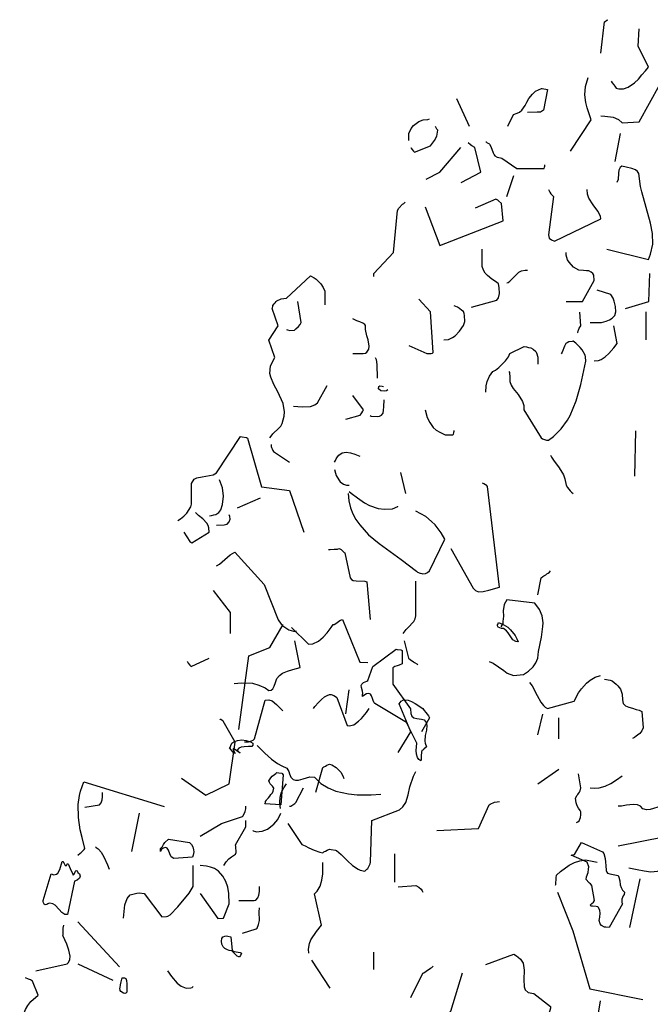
# Model space of a CAD drawing. Header units: metres. Extents: x 104013 to 108981, y 427946 to 428479.
# Tile 328 of 330: x 108968.22 to 108970.3, y 428300.81 to 428304.07. Entities that reach past the tile are written whole.
import ezdxf

# ---------------------------------------------------------------- set-up
doc = ezdxf.new("R2010")
doc.units = ezdxf.units.M
doc.layers.add('N-WE-GR-BOOM-SD', color=90, linetype='Continuous', lineweight=25)

# ---------------------------------------------------------------- blocks, each defined once
blk = doc.blocks.new('SGR-BOOM_S02_G_ZIJ-D')
at = {"flags": 128}
for points in [[(0.0455, 10.3933), (0.0611, 10.5223), (0.0644, 10.5234), (0.0711, 10.5289), (0.0744, 10.5301), (0.0744, 10.5312)], [(0.0889, 10.2776), (0.0933, 10.2698), (0.0989, 10.262), (0.1034, 10.2565), (0.1089, 10.2487), (0.12, 10.2454), (0.1401, 10.2454), (0.159, 10.252), (0.1845, 10.2698), (0.2012, 10.2854), (0.2157, 10.3032), (0.2301, 10.3199), (0.2424, 10.3354), (0.2001, 10.4222), (0.2046, 10.4934)], [(-0.079, 9.9885), (0.0066, 10.1175), (-0.0101, 10.1675), (-0.0156, 10.1886), (-0.0201, 10.2209), (-0.0179, 10.2554), (-0.0067, 10.2921)], [(-0.3381, 10.0908), (-0.3148, 10.1397), (-0.2992, 10.1453), (-0.2903, 10.1486), (-0.2803, 10.1575), (-0.267, 10.1764), (-0.2592, 10.1909), (-0.2514, 10.2053), (-0.2369, 10.2242), (-0.2236, 10.2353), (-0.1991, 10.2476), (-0.1958, 10.2465), (-0.1747, 10.2431), (-0.1902, 10.1575), (-0.2036, 10.1497), (-0.2169, 10.1486), (-0.257, 10.1475)], [(0.0455, 10.1341), (0.0622, 10.133), (0.0967, 10.1286), (0.1189, 10.1186), (0.1334, 10.1052), (0.2046, 10.1097), (0.2902, 10.2632)], [(-0.5494, 10.2053), (-0.4972, 10.0919)], [(-0.7474, 10.0318), (-0.7474, 10.0607), (-0.7374, 10.0819), (-0.7274, 10.0941), (-0.7051, 10.1108), (-0.6873, 10.1175), (-0.6684, 10.1186), (-0.6618, 10.1219)], [(-0.7385, 10.004), (-0.7374, 10.0007), (-0.7341, 9.9962), (-0.7274, 9.9885), (-0.724, 9.984), (-0.6573, 10.0107), (-0.6406, 10.0329), (-0.6306, 10.0507), (-0.6273, 10.0752), (-0.6306, 10.0797), (-0.634, 10.0852), (-0.6373, 10.0897)], [(0.1045, 9.9451), (0.1267, 10.0607)], [(-0.6751, 9.8728), (-0.6184, 9.9017), (-0.5316, 10.004)], [(-0.5305, 9.8595), (-0.4494, 9.9017), (-0.4738, 10.004), (-0.4872, 10.0107), (-0.4927, 10.014), (-0.5016, 10.0229)], [(-0.4293, 10.0274), (-0.4271, 10.0263), (-0.4238, 10.0229), (-0.4171, 10.0196), (-0.4138, 10.0174), (-0.4082, 10.0074), (-0.3993, 9.9818), (-0.3949, 9.9729), (-0.3915, 9.9696), (-0.3826, 9.964), (-0.3682, 9.9607), (-0.3626, 9.9595), (-0.3003, 9.9162), (-0.188, 9.9173), (-0.1869, 9.9217), (-0.1858, 9.9262), (-0.1847, 9.9295), (-0.1847, 9.9317)], [(0.07, 9.5837), (0.2424, 9.5414), (0.2513, 9.5625), (0.2602, 9.6048), (0.2591, 9.6482), (0.2513, 9.6904), (0.2335, 9.7549), (0.2146, 9.8205), (0.209, 9.8417), (0.2023, 9.8962), (0.1968, 9.9039), (0.189, 9.9106), (0.1734, 9.9173), (0.1501, 9.9228), (0.1323, 9.9262), (0.1256, 9.9206), (0.12, 9.9095), (0.1189, 9.8973), (0.1178, 9.8717), (0.1123, 9.8583)], [(-0.3426, 9.8016), (-0.3137, 9.8873)], [(-0.1702, 9.8294), (-0.1647, 9.8183), (-0.1602, 9.8116), (-0.1569, 9.8083), (-0.1502, 9.8016), (-0.1702, 9.6426), (-0.1669, 9.6293), (-0.158, 9.6215), (-0.1458, 9.617), (0.0455, 9.7082), (0.0444, 9.7204), (0.0333, 9.7405), (0.0144, 9.766), (-0.0034, 9.7938), (-0.009, 9.8105), (-0.0112, 9.8294)], [(-0.8909, 9.4702), (-0.8909, 9.4836), (-0.8097, 9.5703), (-0.7941, 9.7438), (-0.7885, 9.7527), (-0.773, 9.7694), (-0.7674, 9.7727), (-0.7619, 9.7772)], [(-0.6796, 9.7583), (-0.6184, 9.5992), (-0.3571, 9.7004), (-0.3648, 9.7727), (-0.376, 9.7827), (-0.3793, 9.7861), (-0.3871, 9.7905), (-0.4727, 9.7527)], [(-0.4883, 9.3434), (-0.3837, 9.3735), (-0.376, 9.3824), (-0.3726, 9.4002), (-0.3737, 9.4246), (-0.3771, 9.4402), (-0.3849, 9.4469), (-0.4038, 9.4591), (-0.4227, 9.4747), (-0.4316, 9.4847), (-0.4382, 9.4969), (-0.4438, 9.5125), (-0.4438, 9.5837)], [(-0.0979, 9.3679), (-0.0301, 9.3679), (0.0177, 9.4547), (0.0166, 9.4758), (0.0133, 9.4836), (0.0066, 9.4891), (-0.0034, 9.4936), (-0.0134, 9.4947), (-0.0256, 9.4958), (-0.0446, 9.4969), (-0.0668, 9.5091), (-0.0846, 9.5292), (-0.0913, 9.5392), (-0.0979, 9.5581), (-0.0979, 9.5692)], [(-0.3426, 9.4446), (-0.337, 9.4458), (-0.3292, 9.4513), (-0.3014, 9.4802), (-0.2925, 9.488), (-0.2814, 9.4936), (-0.2659, 9.4969), (-0.257, 9.4969)], [(0.1478, 9.339), (0.2435, 9.3679), (0.2479, 9.4836)], [(-1.3201, 8.8041), (-1.3146, 8.8119), (-1.3079, 8.8208), (-1.2834, 8.8441), (-1.2756, 8.853), (-1.2701, 8.8641), (-1.2612, 8.8942), (-1.2601, 8.912), (-1.2656, 8.9464), (-1.2879, 8.9942), (-1.3046, 9.0243), (-1.3168, 9.0543), (-1.3201, 9.0699), (-1.3179, 9.1021), (-1.3001, 9.1355), (-1.3246, 9.2078), (-1.2868, 9.2667), (-1.3112, 9.3379), (-1.3101, 9.3412), (-1.309, 9.3468), (-1.3079, 9.3512), (-1.3034, 9.3579), (-1.299, 9.3624), (-1.2945, 9.3668), (-1.2912, 9.3701), (-1.2734, 9.3779), (-1.2623, 9.3801), (-1.2523, 9.3813), (-1.1522, 9.4736), (-1.1377, 9.4658), (-1.1288, 9.4602), (-1.1099, 9.4402), (-1.0999, 9.4257), (-1.0933, 9.4102), (-1.0933, 9.3535)], [(0.0022, 9.2812), (0.0222, 9.2801), (0.0489, 9.2812), (0.0678, 9.2856), (0.0811, 9.2912), (0.0922, 9.299), (0.1034, 9.3101), (0.1078, 9.3245), (0.1067, 9.3468), (0.1011, 9.369), (0.0967, 9.3813), (0.0878, 9.3968), (0.0311, 9.4146)], [(-1.2523, 9.2523), (-1.2478, 9.25), (-1.2378, 9.2478), (-1.2189, 9.2489), (-1.2134, 9.2545), (-1.2022, 9.2645), (-1.1956, 9.2723), (-1.1911, 9.2812), (-1.2045, 9.3679)], [(-0.7474, 9.1855), (-0.6729, 9.1522), (-0.654, 9.1533), (-0.6495, 9.1544), (-0.6462, 9.1566), (-0.6573, 9.3245), (-0.7051, 9.3768)], [(-0.6017, 9.2089), (-0.5828, 9.21), (-0.5661, 9.2189), (-0.5561, 9.2256), (-0.5372, 9.2445), (-0.5216, 9.2678), (-0.5161, 9.2845), (-0.5172, 9.309), (-0.5183, 9.3179), (-0.5216, 9.3257), (-0.5283, 9.3301), (-0.5383, 9.339), (-0.5461, 9.3434), (-0.5595, 9.349)], [(-0.0501, 9.2378), (-0.049, 9.2389), (-0.0479, 9.2456), (-0.0468, 9.2489), (-0.0434, 9.2567), (-0.039, 9.2623), (-0.0368, 9.2667), (-0.0412, 9.3234)], [(0.2335, 9.2089), (0.2335, 9.3245)], [(-0.9776, 9.1522), (-0.9353, 9.1522), (-0.9264, 9.1544), (-0.9198, 9.1588), (-0.912, 9.17), (-0.9109, 9.1833), (-0.9153, 9.2089), (-0.9209, 9.2256), (-0.9264, 9.2511), (-0.9253, 9.2678), (-0.9287, 9.2723), (-0.9365, 9.2778), (-0.9498, 9.2834), (-0.9609, 9.2878), (-0.9776, 9.2956)], [(0.0177, 9.1221), (0.0366, 9.1233), (0.0478, 9.1277), (0.0633, 9.1388), (0.0789, 9.1533), (0.0989, 9.1766), (0.1134, 9.1944), (0.0989, 9.2667)], [(-0.3337, 9.0788), (-0.3315, 9.0743), (-0.3304, 9.0532), (-0.3292, 9.0365), (-0.3237, 9.022), (-0.3159, 9.0087), (-0.2959, 8.9831), (-0.2781, 8.9542), (-0.2725, 8.9375), (-0.2714, 8.9197), (-0.2002, 8.8041), (-0.1947, 8.8007), (-0.1913, 8.7985), (-0.1791, 8.7952), (-0.1702, 8.7952), (-0.1502, 8.8096), (-0.1179, 8.8419), (-0.0924, 8.8775), (-0.0813, 8.8964), (-0.0557, 8.9575), (-0.0368, 9.0243), (-0.0156, 9.121), (-0.0179, 9.1388), (-0.019, 9.1455), (-0.0312, 9.1677), (-0.039, 9.1777), (-0.0579, 9.1955), (-0.069, 9.2033), (-0.0724, 9.2022), (-0.0868, 9.2011), (-0.0935, 9.1966), (-0.099, 9.1933), (-0.1046, 9.1833), (-0.1135, 9.1577), (-0.1179, 9.1511)], [(-0.4293, 8.9931), (-0.4282, 9.0198), (-0.4238, 9.0376), (-0.4138, 9.0587), (-0.4004, 9.0788), (-0.3893, 9.0843), (-0.3748, 9.0943), (-0.3482, 9.1221), (-0.3359, 9.1388), (-0.3292, 9.1522), (-0.2703, 9.1811), (-0.2614, 9.18), (-0.2525, 9.1777), (-0.2436, 9.1755), (-0.2336, 9.17), (-0.2225, 9.1611), (-0.2192, 9.1555), (-0.2147, 9.1377), (-0.2136, 9.1255), (-0.2136, 9.1088)], [(-0.8864, 9.1366), (-0.882, 9.1277), (-0.8786, 9.1066), (-0.8775, 9.051)], [(-1.2234, 8.9353), (-1.2045, 8.9342), (-1.1845, 8.9331), (-1.1522, 8.9342), (-1.1344, 8.9409), (-1.1233, 8.9487), (-1.0844, 9.0209)], [(-0.8341, 9.002), (-0.8397, 8.9987), (-0.8475, 8.9976), (-0.8631, 8.9987), (-0.872, 9.0065), (-0.8708, 9.0165), (-0.8664, 9.0198), (-0.8575, 9.0176), (-0.8519, 9.0165)], [(-1.0065, 8.8819), (-0.9476, 8.8975), (-0.9431, 8.9031), (-0.9409, 8.9075), (-0.9365, 8.9142), (-0.9342, 8.9197), (-0.9776, 8.9787)], [(-0.9064, 8.8964), (-0.902, 8.8942), (-0.8775, 8.893), (-0.8686, 8.8942), (-0.8597, 8.8975), (-0.853, 8.9064), (-0.8508, 8.9186), (-0.8497, 8.9331), (-0.8486, 8.962)], [(-0.6796, 8.9197), (-0.6707, 8.8886), (-0.6595, 8.8675), (-0.6462, 8.8475), (-0.634, 8.8363), (-0.6195, 8.8274), (-0.5973, 8.8174), (-0.5672, 8.8174), (-0.5628, 8.8196), (-0.5617, 8.8252), (-0.5606, 8.8285), (-0.5595, 8.8319), (-0.5595, 8.8341)], [(0.1857, 8.6462), (0.1901, 8.833)], [(-1.7005, 8.4627), (-1.6893, 8.4704), (-1.676, 8.4816), (-1.6638, 8.4938), (-1.6471, 8.5194), (-1.6437, 8.5305), (-1.6437, 8.6161), (-1.6326, 8.6339), (-1.6215, 8.6395), (-1.6004, 8.6439), (-1.5548, 8.6517), (-1.5414, 8.6595), (-1.4413, 8.8096), (-1.4347, 8.8085), (-1.4169, 8.8052), (-1.4124, 8.803), (-1.3546, 8.6017), (-1.2389, 8.5872), (-1.18, 8.4148)], [(-1.3157, 8.7763), (-1.3146, 8.7685), (-1.3135, 8.764), (-1.3112, 8.7585), (-1.3079, 8.7518), (-1.3057, 8.7474), (-1.2389, 8.704)], [(-1.0543, 8.704), (-1.0499, 8.7107), (-1.0466, 8.7173), (-1.041, 8.7262), (-1.0365, 8.7329), (-1.0221, 8.7418), (-1.0054, 8.7451), (-0.9876, 8.7429), (-0.9698, 8.7374), (-0.9498, 8.7285)], [(-0.1613, 8.7329), (-0.158, 8.7251), (-0.1502, 8.7118), (-0.1257, 8.6806), (-0.1079, 8.6517), (-0.1024, 8.635), (-0.0968, 8.6095), (-0.0924, 8.5995), (-0.0868, 8.5928), (-0.0813, 8.585), (-0.0757, 8.5794), (-0.069, 8.5739)], [(-1.0543, 8.674), (-1.0499, 8.6584), (-1.0466, 8.6484), (-1.0365, 8.6306), (-1.0299, 8.6228), (-1.0165, 8.6128), (-1.0043, 8.6083), (-0.9932, 8.6083)], [(-0.7808, 8.6606), (-0.7607, 8.575)], [(-1.5703, 8.4827), (-1.5615, 8.4838), (-1.5526, 8.486), (-1.5437, 8.4882), (-1.5359, 8.4927), (-1.5314, 8.496), (-1.5236, 8.5071), (-1.5159, 8.5294), (-1.5125, 8.5639), (-1.5159, 8.5983), (-1.5281, 8.6306)], [(-0.9932, 8.5828), (-0.9843, 8.5761), (-0.9587, 8.5561), (-0.9298, 8.5361), (-0.9087, 8.5249), (-0.8731, 8.5127), (-0.8475, 8.5094), (-0.8141, 8.5116), (-0.8041, 8.5149), (-0.7986, 8.5183), (-0.7952, 8.5194), (-0.7919, 8.5205), (-0.7919, 8.5216)], [(-0.5739, 8.347), (-0.4816, 8.1835), (-0.4716, 8.1735), (-0.4594, 8.1691), (-0.4393, 8.1702), (-0.4171, 8.1757), (-0.3726, 8.188), (-0.4216, 8.6028), (-0.426, 8.6083), (-0.4304, 8.6106), (-0.4371, 8.615), (-0.4427, 8.6172)], [(-1.4547, 8.5149), (-1.3591, 8.5572)], [(-0.9976, 8.5739), (-0.9943, 8.5438), (-0.9876, 8.516), (-0.9776, 8.4905), (-0.9654, 8.4671), (-0.9498, 8.4449), (-0.9131, 8.4037), (-0.8697, 8.3681), (-0.7785, 8.3025), (-0.7151, 8.2536), (-0.7107, 8.2503), (-0.7007, 8.2458), (-0.6929, 8.2436), (-0.6896, 8.2425), (-0.6784, 8.2436), (-0.6751, 8.2458), (-0.6695, 8.248), (-0.6618, 8.2558), (-0.5984, 8.3859), (-0.6139, 8.4115), (-0.6384, 8.4449), (-0.6529, 8.4593), (-0.6773, 8.4793), (-0.7185, 8.5016)], [(-1.676, 8.4148), (-1.6504, 8.377), (-1.6426, 8.3715), (-1.5715, 8.4148), (-1.5726, 8.4326), (-1.5759, 8.4426), (-1.5815, 8.4527), (-1.597, 8.4693), (-1.6148, 8.4838), (-1.6282, 8.496)], [(-1.5414, 8.4438), (-1.5092, 8.4449), (-1.5036, 8.446), (-1.497, 8.4482), (-1.4892, 8.4582), (-1.4847, 8.4682), (-1.4858, 8.4793), (-1.4892, 8.486)], [(-1.0788, 8.3426), (-1.0721, 8.3437), (-1.0554, 8.3448), (-1.041, 8.3448), (-1.0365, 8.347), (-1.0321, 8.3459), (-1.0265, 8.3426), (-1.0199, 8.337), (-1.0143, 8.3314), (-1.011, 8.3292), (-0.9887, 8.2269), (-0.9832, 8.2191), (-0.9765, 8.2158), (-0.9643, 8.2136), (-0.9287, 8.2124), (-0.9198, 8.2091), (-0.9064, 8.0545)], [(-1.5414, 8.2758), (-1.5292, 8.2825), (-1.507, 8.3025), (-1.4847, 8.3214), (-1.4647, 8.3325), (-1.3446, 8.1991), (-1.2868, 8.0534), (-1.2745, 8.0356), (-1.2667, 8.0278), (-1.2423, 8.0112), (-1.2234, 8.0067), (-1.21, 8.0056)], [(-0.2136, 8.1557), (-0.2002, 8.2258), (-0.1936, 8.2313), (-0.1891, 8.2347), (-0.1813, 8.2391), (-0.1769, 8.2425), (-0.1713, 8.2458), (-0.1658, 8.2503), (-0.1613, 8.2558)], [(-1.5548, 8.1735), (-1.4847, 8.0834), (-1.4847, 7.9967)], [(-0.7708, 7.9967), (-0.7585, 8.0123), (-0.7463, 8.0234), (-0.7307, 8.0412), (-0.7263, 8.0456), (-0.7207, 8.0567), (-0.7185, 8.069), (-0.7185, 8.2124)], [(-0.4149, 7.881), (-0.3993, 7.8733), (-0.3771, 7.8588), (-0.3548, 7.8432), (-0.3404, 7.8332), (-0.3148, 7.8232), (-0.2736, 7.8277), (-0.2525, 7.841), (-0.2336, 7.8588), (-0.2225, 7.8755), (-0.2136, 7.8944), (-0.2114, 7.9222), (-0.1991, 7.9811), (-0.1936, 8.0256), (-0.1925, 8.0401), (-0.1958, 8.069), (-0.2069, 8.0957), (-0.2269, 8.1213), (-0.3426, 8.1357), (-0.3537, 8.1168), (-0.3571, 8.0901), (-0.3559, 8.0679), (-0.3582, 8.0456), (-0.3593, 8.0378), (-0.3671, 8.0245)], [(-1.2315, 8.0208), (-1.1614, 7.953), (-1.1436, 7.9541), (-1.1203, 7.9641), (-1.1002, 7.9808), (-1.0836, 7.9997), (-1.068, 8.0208), (-1.0591, 8.0342), (-1.0558, 8.0342), (-1.0446, 8.0408), (-1.0357, 8.0475), (-1.0291, 8.0509), (-1.0213, 8.0542), (-0.949, 7.8774), (-0.9156, 7.8763)], [(-1.4494, 7.6005), (-1.4072, 7.9041), (-1.3204, 7.9385), (-1.2659, 8.0342)], [(-0.3807, 8.0342), (-0.3796, 8.0342), (-0.3785, 8.0375), (-0.3774, 8.0386), (-0.3763, 8.042), (-0.3574, 8.0342), (-0.3385, 8.0219), (-0.3273, 8.0119), (-0.3084, 7.9875), (-0.3006, 7.9741), (-0.2951, 7.9619), (-0.3051, 7.963), (-0.3173, 7.9708), (-0.3284, 7.9864), (-0.3362, 7.9997), (-0.3429, 8.0075), (-0.3562, 8.0164), (-0.364, 8.0175), (-0.3718, 8.0197), (-0.3785, 8.0231), (-0.3807, 8.0275), (-0.3807, 8.0342), (-0.3807, 8.0342)], [(-1.468, 7.7898), (-1.438, 7.7932), (-1.3924, 7.791), (-1.3657, 7.7832), (-1.3401, 7.7721), (-1.3246, 7.7609), (-1.3146, 7.762), (-1.3079, 7.7676), (-1.3023, 7.7787), (-1.2968, 7.7943), (-1.2912, 7.8099), (-1.2812, 7.8232), (-1.2679, 7.8321), (-1.2478, 7.841), (-1.2256, 7.8477), (-1.1956, 7.8555), (-1.2178, 7.9667)], [(-0.9379, 7.745), (-0.9368, 7.7484), (-0.9379, 7.7584), (-0.9423, 7.7728), (-0.9434, 7.7817), (-0.9412, 7.7873), (-0.9334, 7.794), (-0.9268, 7.7973), (-0.9201, 7.7995), (-0.9156, 7.8017), (-0.8956, 7.8607), (-0.7989, 7.9319), (-0.7955, 7.9308), (-0.78, 7.9285), (-0.7744, 7.9263), (-0.7744, 7.8718), (-0.7866, 7.8651), (-0.7955, 7.8629), (-0.8044, 7.8596), (-0.8133, 7.8551), (-0.8133, 7.7873), (-0.7399, 7.685), (-0.7388, 7.6661), (-0.7344, 7.655), (-0.7266, 7.6483), (-0.7132, 7.6449), (-0.6943, 7.6427), (-0.6832, 7.6394), (-0.6754, 7.6294), (-0.6721, 7.6171), (-0.6743, 7.5971), (-0.6788, 7.5749), (-0.681, 7.5515), (-0.6799, 7.5437), (-0.6743, 7.5282), (-0.6843, 7.5193), (-0.6888, 7.5148), (-0.6932, 7.5137), (-0.6943, 7.507), (-0.6954, 7.4915), (-0.6954, 7.4759), (-0.6977, 7.4703), (-0.7054, 7.4759), (-0.711, 7.4837), (-0.7155, 7.4981), (-0.7166, 7.5126), (-0.7155, 7.5282), (-0.7132, 7.5437), (-0.7566, 7.6294), (-0.8867, 7.7072), (-0.8901, 7.7106), (-0.8945, 7.7195), (-0.8967, 7.7283), (-0.9012, 7.7395), (-0.9056, 7.7461), (-0.9123, 7.7484), (-0.9212, 7.7473), (-0.9323, 7.7406), (-0.9379, 7.7361), (-0.9379, 7.745), (-0.9379, 7.745)], [(-0.7663, 7.9667), (-0.7485, 7.8944), (-0.7418, 7.8888), (-0.7274, 7.8799), (-0.7229, 7.8766), (-0.714, 7.871), (-0.7096, 7.8666)], [(-1.6615, 7.881), (-1.6604, 7.8799), (-1.6593, 7.8766), (-1.6582, 7.8733), (-1.6515, 7.8655), (-1.646, 7.8599), (-1.5715, 7.8944)], [(-0.2481, 7.7943), (-0.2381, 7.7809), (-0.2169, 7.7398), (-0.2025, 7.7131), (-0.1902, 7.6987), (-0.1836, 7.692), (-0.1747, 7.6864), (-0.0646, 7.7164), (-0.0457, 7.7509), (-0.0345, 7.7676), (-0.0134, 7.791), (0.0022, 7.8043), (0.0222, 7.8154), (0.0444, 7.8232)], [(0.0611, 7.8076), (0.0845, 7.8043), (0.0933, 7.801), (0.1089, 7.7876), (0.1167, 7.7798), (0.1267, 7.7665), (0.1345, 7.7465), (0.1356, 7.722), (0.1378, 7.7076), (0.1478, 7.6975), (0.1612, 7.692), (0.1768, 7.6886), (0.1923, 7.6831), (0.2046, 7.6797), (0.2146, 7.6742), (0.2201, 7.6064), (0.2157, 7.5941), (0.2068, 7.583), (0.1979, 7.5763), (0.1912, 7.573), (0.1845, 7.5674), (0.1768, 7.563)], [(-1.1403, 7.6872), (-1.1347, 7.695), (-1.1203, 7.7117), (-1.108, 7.7239), (-1.0947, 7.735), (-1.0847, 7.7406), (-1.0747, 7.745), (-1.068, 7.7439), (-1.0569, 7.7406), (-1.0491, 7.7361), (-1.0446, 7.7317), (-1.0013, 7.6171), (-0.9935, 7.6149), (-0.9735, 7.6194), (-0.9546, 7.6338), (-0.9423, 7.6449), (-0.9223, 7.6705), (-0.9112, 7.6872)], [(-1.0065, 7.6642), (-0.9932, 7.7643)], [(-1.4258, 7.5485), (-1.4091, 7.5496), (-1.3969, 7.553), (-1.3891, 7.5563), (-1.3835, 7.5619), (-1.3401, 7.7209), (-1.3246, 7.7231), (-1.3112, 7.7187), (-1.2934, 7.7031), (-1.2667, 7.6775)], [(-0.7908, 7.5051), (-0.7385, 7.5908), (-0.7863, 7.7064), (-0.7785, 7.7176), (-0.7685, 7.722), (-0.7496, 7.7209), (-0.7352, 7.7153), (-0.7207, 7.7076), (-0.6896, 7.6864), (-0.684, 7.6786), (-0.6762, 7.6697), (-0.6718, 7.6631), (-0.6662, 7.6564), (-0.6618, 7.6486), (-0.6951, 7.5908)], [(-0.2136, 7.5774), (-0.1936, 7.6631)], [(-0.128, 7.5619), (-0.128, 7.6475)], [(-1.686, 7.3984), (-1.5848, 7.3283), (-1.4892, 7.3761), (-1.4636, 7.5474), (-1.5136, 7.6342), (-1.5181, 7.6375), (-1.5225, 7.6408), (-1.5259, 7.6419), (-1.527, 7.643)], [(-1.4772, 7.5437), (-1.4695, 7.5493), (-1.4539, 7.5549), (-1.4361, 7.5571), (-1.4183, 7.5549), (-1.4005, 7.5493), (-1.3916, 7.5437), (-1.3905, 7.5348), (-1.3949, 7.5304), (-1.4094, 7.5293), (-1.4272, 7.5282), (-1.4394, 7.5271), (-1.4483, 7.5226), (-1.455, 7.5148), (-1.4439, 7.5026), (-1.4706, 7.5215), (-1.4739, 7.5204), (-1.4639, 7.5015), (-1.4695, 7.5048), (-1.4728, 7.507), (-1.4872, 7.5237), (-1.485, 7.5259), (-1.4817, 7.5337), (-1.4784, 7.5404), (-1.4772, 7.5437), (-1.4772, 7.5437)], [(-1.3724, 7.5341), (-1.3413, 7.5029), (-1.3135, 7.4773), (-1.289, 7.4596), (-1.2712, 7.4495), (-1.2501, 7.4406), (-1.2423, 7.4262), (-1.2401, 7.4173), (-1.2334, 7.4028), (-1.2245, 7.3939), (-1.2145, 7.3906), (-1.2022, 7.3906), (-1.1833, 7.3962), (-1.1555, 7.4039), (-1.1366, 7.4028), (-1.1099, 7.3773), (-1.0799, 7.3584), (-1.0477, 7.345), (-0.9965, 7.3339), (-0.9598, 7.3306), (-0.902, 7.3306), (-0.8631, 7.3328)], [(-1.1314, 7.3413), (-1.1025, 7.4425), (-1.098, 7.4459), (-1.0913, 7.4492), (-1.0858, 7.4525), (-1.0791, 7.4548), (-1.0747, 7.457), (-1.0647, 7.4537), (-1.0469, 7.4437), (-1.028, 7.4236), (-1.0191, 7.4081), (-1.0157, 7.3981)], [(-1.3338, 7.3113), (-1.326, 7.318), (-1.3204, 7.3247), (-1.316, 7.3313), (-1.3104, 7.3391), (-1.3071, 7.3458), (-1.3049, 7.358), (-1.3093, 7.3658), (-1.3126, 7.3691), (-1.3193, 7.3758), (-1.3227, 7.3814), (-1.3249, 7.388), (-1.3171, 7.4003), (-1.3115, 7.407), (-1.3015, 7.4147), (-1.296, 7.4181), (-1.2915, 7.4225), (-1.2837, 7.4214), (-1.2715, 7.4192), (-1.2659, 7.4125), (-1.2759, 7.2891), (-1.3416, 7.2935), (-1.3393, 7.2991), (-1.3382, 7.3024), (-1.3349, 7.308), (-1.3338, 7.3113), (-1.3338, 7.3113)], [(-1.247, 7.2112), (-1.1892, 7.1256), (-1.1747, 7.1189), (-1.1603, 7.1111), (-1.138, 7.1011), (-1.1147, 7.0933), (-1.1014, 7.0911), (-1.098, 7.0945), (-1.0947, 7.0956), (-1.0913, 7.0978), (-1.0836, 7.1011), (-1.0747, 7.1056), (-1.068, 7.1045), (-1.0502, 7.1022), (-1.0457, 7.1), (-1.0257, 7.0844), (-1.0001, 7.0578), (-0.9801, 7.0388), (-0.9557, 7.0233), (-0.9479, 7.0188), (-0.929, 7.0144), (-0.9256, 7.0177), (-0.9201, 7.0233), (-0.9167, 7.0266), (-0.9112, 7.0366), (-0.9067, 7.0455), (-0.9045, 7.0522), (-0.9001, 7.2246), (-0.7855, 7.2679), (-0.7711, 7.2813), (-0.7599, 7.2991), (-0.7499, 7.3302), (-0.7421, 7.3636), (-0.7277, 7.407), (-0.7177, 7.427)], [(-0.2136, 7.375), (-0.128, 7.4362)], [(-0.0546, 7.216), (-0.049, 7.2182), (-0.0434, 7.2227), (-0.0379, 7.2371), (-0.0368, 7.2471), (-0.0368, 7.2605), (-0.0401, 7.266), (-0.0457, 7.2749), (-0.0512, 7.285), (-0.0557, 7.2972), (-0.059, 7.3161), (-0.0523, 7.3283), (-0.049, 7.3317), (-0.0457, 7.3361), (-0.0423, 7.3417), (-0.039, 7.3472), (-0.0368, 7.3595), (-0.0457, 7.4173)], [(0.0022, 7.3595), (0.0211, 7.3572), (0.0389, 7.3584), (0.0633, 7.3661), (0.0878, 7.3773), (0.1111, 7.3917), (0.1334, 7.4084)], [(-2.1134, 7.0811), (-2.1045, 7.0889), (-2.1, 7.0922), (-2.0945, 7.0978), (-2.0878, 7.1045), (-2.0844, 7.1089), (-2.0956, 7.1534), (-2.1033, 7.1856), (-2.1111, 7.2368), (-2.1122, 7.2902), (-2.1067, 7.3269), (-2.1022, 7.3458), (-2.0889, 7.3836), (-1.7575, 7.2824)], [(-1.2768, 7.2738), (-1.279, 7.2927), (-1.2801, 7.2994), (-1.2779, 7.3205), (-1.2723, 7.3406), (-1.2634, 7.3595), (-1.2523, 7.375)], [(-1.2389, 7.2827), (-1.2345, 7.2838), (-1.2256, 7.2894), (-1.2178, 7.2939), (-1.2134, 7.2983), (-1.1811, 7.3595)], [(-2.0844, 7.2791), (-2.0244, 7.2891), (-2.0177, 7.2969), (-2.0133, 7.3102), (-2.0122, 7.3213), (-2.0122, 7.3402)], [(-1.6085, 7.159), (-1.5206, 7.2112), (-1.4339, 7.2401), (-1.4305, 7.2435), (-1.4227, 7.2613), (-1.4205, 7.2724), (-1.4205, 7.2835)], [(-0.6317, 7.1826), (-0.4594, 7.1915), (-0.4149, 7.2883), (-0.4115, 7.2916), (-0.3926, 7.2994), (-0.3826, 7.3016), (-0.3726, 7.3027)], [(0.1178, 7.1193), (0.3058, 7.1571), (0.3391, 7.2316), (0.338, 7.2405), (0.3358, 7.2494), (0.3336, 7.2583), (0.3313, 7.2672), (0.3291, 7.2727), (0.3202, 7.2816), (0.3147, 7.2838), (0.2946, 7.2827), (0.2502, 7.2694), (0.2346, 7.2683), (0.219, 7.2727), (0.2101, 7.2827), (0.1979, 7.2883), (0.179, 7.2905), (0.1512, 7.2872), (0.1312, 7.2827), (0.1178, 7.2827)], [(-1.8909, 7.0956), (-1.8587, 7.2546)], [(-1.3905, 7.1823), (-1.3894, 7.1812), (-1.3805, 7.179), (-1.3772, 7.1779), (-1.3527, 7.1801), (-1.3304, 7.189), (-1.3038, 7.209), (-1.2871, 7.229), (-1.2748, 7.2546)], [(-1.5106, 7.0377), (-1.5006, 7.0533), (-1.4895, 7.0655), (-1.4795, 7.0744), (-1.4628, 7.0856), (-1.4594, 7.0922), (-1.4606, 7.1167), (-1.4628, 7.1234), (-1.4205, 7.1979), (-1.4205, 7.2246)], [(-2.0411, 7.1156), (-2.0388, 7.1145), (-2.0377, 7.1122), (-2.03, 7.1078), (-2.0288, 7.1056), (-2.0166, 7.0933), (-2.0055, 7.0744), (-1.991, 7.0411), (-1.9844, 7.0233)], [(-1.7719, 7.1089), (-1.7675, 7.1122), (-1.7642, 7.1167), (-1.7597, 7.1245), (-1.7542, 7.1334), (-1.7386, 7.1467), (-1.6518, 7.1334), (-1.6441, 7.1256), (-1.6385, 7.1156), (-1.6363, 7.1034), (-1.6352, 7.0945), (-1.6374, 7.0811), (-1.6407, 7.0722), (-1.7175, 7.0667), (-1.7286, 7.0744), (-1.7341, 7.0867), (-1.7397, 7.1011), (-1.7441, 7.11), (-1.7508, 7.1122), (-1.7608, 7.11), (-1.7686, 7.1045), (-1.7719, 7.0967), (-1.7719, 7.1089), (-1.7719, 7.1089)], [(-0.076, 7.0811), (-0.0704, 7.0822), (-0.066, 7.0833), (-0.0627, 7.0844), (-0.0337, 7.1334), (0.053, 7.0945), (0.0586, 7.0878), (0.0641, 7.0678), (0.0652, 7.0522), (0.0664, 7.0377), (0.0686, 7.0177), (0.0708, 7.011), (0.0741, 7.0066), (0.083, 7.0044), (0.1175, 6.9977), (0.1208, 6.9899), (0.1242, 6.9755), (0.1264, 6.9588), (0.1297, 6.9477), (0.1353, 6.9365), (0.1442, 6.9276), (0.142, 6.9187), (0.1386, 6.9132), (0.1331, 6.8987), (0.132, 6.8921), (0.1331, 6.8854), (0.1353, 6.8798), (0.0797, 6.782), (0.0664, 6.7831), (0.0608, 6.7842), (0.0486, 6.7909), (0.043, 6.7975), (0.0397, 6.8109), (0.0419, 6.8253), (0.043, 6.842), (0.0419, 6.8531), (0.0363, 6.8654), (0.033, 6.8676), (0.0263, 6.8687), (0.0119, 6.8698), (0.0063, 6.8709), (0.0018, 6.8743), (0.0085, 6.882), (0.0152, 6.8876), (0.0196, 6.8932), (0.0085, 6.9554), (0.003, 6.9621), (-0.0004, 6.9655), (-0.0037, 6.9688), (-0.0148, 6.9799), (-0.0126, 6.991), (-0.007, 7.0088), (-0.0048, 7.0233), (-0.0037, 7.0333), (-0.0104, 7.0522), (-0.076, 7.0811)], [(-0.8041, 6.9702), (-0.8041, 7.0859)], [(0.1612, 7.0281), (0.1957, 7.0225), (0.2246, 7.0169), (0.2524, 7.0125), (0.2802, 7.0147), (0.2891, 7.0181), (0.3091, 7.0314), (0.3147, 7.0403), (0.3191, 7.0559), (0.318, 7.0848), (0.3147, 7.1026), (0.3102, 7.1137)], [(-2.2568, 6.8932), (-2.2235, 7.0044), (-2.2123, 6.9999), (-2.2012, 7.0022), (-2.1957, 7.0066), (-2.1879, 7.0222), (-2.1779, 7.0544), (-2.1756, 7.0555), (-2.1712, 7.05), (-2.1656, 7.0377), (-2.1601, 7.0377), (-2.1567, 7.0466), (-2.1523, 7.0422), (-2.1423, 7.0188), (-2.1367, 7.0088), (-2.1334, 6.9988), (-2.1289, 7.0022), (-2.1234, 7.0144), (-2.12, 7.0177), (-2.1167, 7.0166), (-2.1134, 7.0088), (-2.1067, 7.0044), (-2.1033, 6.9944), (-2.1067, 6.9866), (-2.1167, 6.9777), (-2.1278, 6.9743), (-2.1567, 6.8364), (-2.1667, 6.8364), (-2.179, 6.8442), (-2.1912, 6.8565), (-2.2068, 6.8743), (-2.2168, 6.8798), (-2.229, 6.8832), (-2.2346, 6.882), (-2.2379, 6.8798), (-2.2412, 6.8776), (-2.249, 6.8754), (-2.2501, 6.8776), (-2.2524, 6.8787), (-2.2557, 6.8843), (-2.2568, 6.8898), (-2.2568, 6.8932), (-2.2568, 6.8932)], [(-1.9254, 6.8209), (-1.9199, 6.8765), (-1.9098, 6.9021), (-1.8976, 6.9176), (-1.8865, 6.9199), (-1.8698, 6.9243), (-1.8598, 6.9254), (-1.8398, 6.9221), (-1.7664, 6.8264), (-1.7475, 6.8276), (-1.7419, 6.8287), (-1.7319, 6.8353), (-1.7008, 6.8676), (-1.6541, 6.9243), (-1.6374, 6.9521), (-1.6374, 7.0377)], [(-1.6085, 6.9221), (-1.5351, 6.8198), (-1.5117, 6.8209), (-1.4884, 6.8798), (-1.4895, 6.9232), (-1.4939, 6.9488), (-1.5028, 6.9721), (-1.5151, 6.9944), (-1.5328, 7.0144), (-1.5495, 7.0255), (-1.5651, 7.0311), (-1.5829, 7.0355), (-1.6085, 7.0377)], [(-1.1603, 6.6763), (-1.1614, 6.693), (-1.157, 6.7163), (-1.1514, 6.7319), (-1.128, 6.7653), (-1.1069, 6.792), (-1.1358, 6.921), (-1.1258, 6.9321), (-1.1136, 6.9532), (-1.1058, 6.9777), (-1.1014, 7.0033), (-1.1025, 7.0511)], [(-0.1413, 6.9569), (-0.1402, 6.9602), (-0.1391, 6.9869), (-0.1369, 6.9991), (-0.1213, 7.0136), (-0.0846, 7.0403), (-0.0635, 7.0503), (-0.0412, 7.0581), (-0.0179, 7.0614), (0.0311, 7.0525)], [(-0.7908, 6.9502), (-0.7185, 6.9558), (-0.7062, 6.9491), (-0.6962, 6.9402), (-0.6918, 6.9335), (-0.6896, 6.928)], [(0.1656, 6.7823), (0.2079, 6.9836)], [(-1.4494, 6.8932), (-1.386, 6.8932), (-1.3783, 6.8954), (-1.3705, 6.9043), (-1.366, 6.9165), (-1.3638, 6.931), (-1.3638, 6.951)], [(-0.1324, 6.928), (-0.0701, 6.7689), (0.001, 6.5287), (0.219, 6.4854)], [(-1.4339, 6.7586), (-1.3772, 6.7764), (-1.3727, 6.7797), (-1.3671, 6.7942), (-1.3638, 6.8109), (-1.3649, 6.8465), (-1.3638, 6.8631)], [(-2.2868, 6.604), (-2.1578, 6.6329), (-2.1523, 6.6374), (-2.1467, 6.6496), (-2.1456, 6.6641), (-2.1501, 6.6885), (-2.159, 6.713), (-2.1756, 6.7486), (-2.1745, 6.7519), (-2.1734, 6.7797), (-2.1712, 6.792)], [(-2.1134, 6.8064), (-1.941, 6.6196)], [(-1.5151, 6.7441), (-1.5128, 6.7441), (-1.5062, 6.7464), (-1.5006, 6.7475), (-1.4939, 6.7464), (-1.4817, 6.7441), (-1.4761, 6.6874), (-1.4683, 6.683), (-1.4439, 6.6796), (-1.4383, 6.6763), (-1.4417, 6.6663), (-1.4461, 6.6618), (-1.4483, 6.6607), (-1.4561, 6.6641), (-1.4606, 6.6696), (-1.4661, 6.6752), (-1.4772, 6.6863), (-1.4884, 6.6874), (-1.495, 6.6897), (-1.4984, 6.6919), (-1.5062, 6.6952), (-1.5128, 6.7019), (-1.5184, 6.7141), (-1.5206, 6.7252), (-1.5184, 6.7364), (-1.5151, 6.7441), (-1.5151, 6.7441)], [(-0.8909, 6.6088), (-0.8909, 6.6811)], [(-0.4293, 6.6299), (-0.3137, 6.6722), (-0.3026, 6.6655), (-0.2948, 6.66), (-0.2859, 6.6522), (-0.2748, 6.6344), (-0.2703, 6.6066), (-0.2714, 6.5677), (-0.2703, 6.5376), (-0.267, 6.5243), (-0.2547, 6.5143), (-0.2314, 6.5098), (-0.1613, 6.4564), (-0.1624, 6.4487), (-0.1647, 6.4398), (-0.1669, 6.4309), (-0.1702, 6.4231)], [(-2.1134, 6.6329), (-1.9688, 6.5651)], [(-1.1492, 6.6474), (-1.0735, 6.5317)], [(-1.743, 6.604), (-1.7263, 6.5796), (-1.703, 6.5529), (-1.6863, 6.5395), (-1.6663, 6.5317), (-1.6474, 6.5328), (-1.6418, 6.5351), (-1.6374, 6.5384)], [(-0.7385, 6.4931), (-0.6896, 6.5943), (-0.6851, 6.5955), (-0.6751, 6.6021), (-0.6573, 6.6144), (-0.6518, 6.6177), (-0.6462, 6.6221)], [(-0.6017, 6.4164), (-0.5973, 6.4175), (-0.5895, 6.4231), (-0.5828, 6.4275), (-0.5772, 6.432), (-0.5739, 6.4364), (-0.525, 6.5955)], [(-2.3491, 6.1992), (-2.3513, 6.2381), (-2.3536, 6.3015), (-2.3536, 6.3449), (-2.3491, 6.3872), (-2.3447, 6.4072), (-2.3302, 6.4439), (-2.3202, 6.4606), (-2.308, 6.4761), (-2.2768, 6.5028), (-2.3013, 6.5606), (-2.3091, 6.5662), (-2.3169, 6.5695), (-2.3291, 6.574)], [(-1.9399, 6.5317), (-1.9388, 6.5351), (-1.9376, 6.5451), (-1.9343, 6.5573), (-1.9332, 6.5629), (-1.9299, 6.574), (-1.921, 6.5751), (-1.9154, 6.5718), (-1.9121, 6.564), (-1.911, 6.5495), (-1.911, 6.5151), (-1.9154, 6.5106), (-1.9199, 6.5095), (-1.9254, 6.5106), (-1.9354, 6.5184), (-1.9388, 6.5228), (-1.9399, 6.5317), (-1.9399, 6.5317)], [(0.0022, 6.3074), (0.0077, 6.3085), (0.0111, 6.3096), (0.0144, 6.3108), (0.0166, 6.3119), (0.0444, 6.4798)]]:
    blk.add_lwpolyline(points, dxfattribs=at)

msp = doc.modelspace()

# ---------------------------------------------------------------- block references
at = {"layer": 'N-WE-GR-BOOM-SD', "xscale": 0.8, "yscale": 0.8, "zscale": 0.8}
msp.add_blockref('SGR-BOOM_S02_G_ZIJ-D', (108970.1027, 428295.641), dxfattribs=at)

doc.saveas('drawing.dxf')
